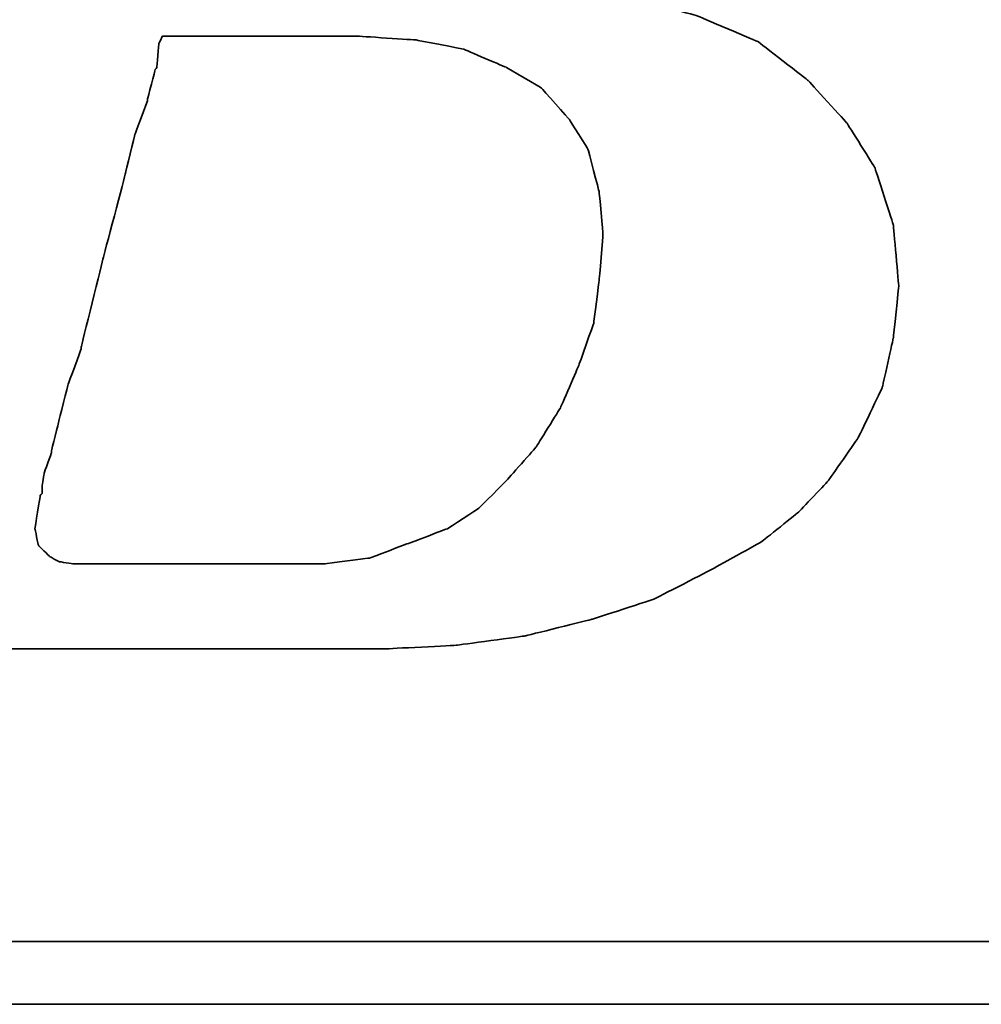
# Model space of a CAD drawing. Header units: millimetres. Extents: x -386 to 3135, y -1989 to 860.
# Tile 512 of 596: x 1669.67 to 1673.16, y -567.42 to -563.84. Entities that reach past the tile are written whole.
import ezdxf

# ---------------------------------------------------------------- set-up
doc = ezdxf.new("R2010")
doc.units = ezdxf.units.MM
doc.layers.add('DIM', color=4, linetype='CONTINUOUS')
doc.layers.add('layer 1', color=7, linetype='CONTINUOUS')

# ---------------------------------------------------------------- blocks, each defined once
blk = doc.blocks.new('TBI MOTION logo(完整正式版)')
at = {"layer": 'layer 1', "color": 22, "lineweight": 35}
for points, knots in [([(-64.65375, -6.86375), (-64.65375, -6.86375), (-64.84375, -7.29625), (-64.84375, -7.29625), (-64.84375, -7.29625), (-64.84375, -7.29625), (-64.86875, -7.34375), (-64.86875, -7.34375), (-64.86875, -7.34375), (-64.86875, -7.34375), (-64.86875, -7.36875), (-64.86875, -7.36875), (-64.86875, -7.36875), (-64.86875, -7.36875), (-65.15375, -7.65375), (-65.15375, -7.65375), (-65.15375, -7.65375), (-65.15375, -7.65375), (-65.17875, -7.65375), (-65.17875, -7.65375), (-65.17875, -7.65375), (-65.17875, -7.65375), (-65.20375, -7.67875), (-65.20375, -7.67875), (-65.20375, -7.67875), (-65.20375, -7.67875), (-65.58875, -7.87125), (-65.58875, -7.87125), (-65.58875, -7.87125), (-65.58875, -7.87125), (-65.63375, -7.87125), (-65.63375, -7.87125), (-65.63375, -7.87125), (-65.63375, -7.87125), (-65.65875, -7.89375), (-65.65875, -7.89375), (-65.65875, -7.89375), (-65.65875, -7.89375), (-66.09375, -7.94375), (-66.09375, -7.94375), (-66.09375, -7.94375), (-66.09375, -7.94375), (-66.11375, -7.94375), (-66.11375, -7.94375), (-66.11375, -7.94375), (-66.11375, -7.94375), (-66.16375, -7.94375), (-66.16375, -7.94375), (-66.16375, -7.94375), (-66.16375, -7.94375), (-66.30875, -7.94375), (-66.30875, -7.94375), (-66.30875, -7.94375), (-66.30875, -7.94375), (-66.69375, -7.94375), (-66.69375, -7.94375), (-66.69375, -7.94375), (-66.69375, -7.94375), (-67.07375, -7.94375), (-67.07375, -7.94375), (-67.07375, -7.94375), (-67.07375, -7.94375), (-67.12375, -7.94375), (-67.12375, -7.94375), (-67.12375, -7.94375), (-67.12375, -7.94375), (-67.12375, -7.96625), (-67.12375, -7.96625), (-67.12375, -7.96625), (-67.12375, -7.96625), (-67.14875, -7.99125), (-67.14875, -7.99125), (-67.14875, -7.99125), (-67.14875, -7.99125), (-67.24375, -8.34875), (-67.24375, -8.34875), (-67.24375, -8.34875), (-67.24375, -8.34875), (-67.31375, -8.68625), (-67.31375, -8.68625), (-67.31375, -8.68625), (-67.31375, -8.68625), (-67.26875, -8.68625), (-67.26875, -8.68625), (-67.26875, -8.68625), (-67.26875, -8.68625), (-67.07375, -8.68625), (-67.07375, -8.68625), (-67.07375, -8.68625), (-67.07375, -8.68625), (-66.54875, -8.68625), (-66.54875, -8.68625), (-66.54875, -8.68625), (-66.54875, -8.68625), (-65.82625, -8.68625), (-65.82625, -8.68625), (-65.82625, -8.68625), (-65.82625, -8.68625), (-65.01375, -8.68625), (-65.01375, -8.68625), (-65.01375, -8.68625), (-65.01375, -8.68625), (-64.05375, -8.68625), (-64.05375, -8.68625), (-64.05375, -8.68625), (-64.05375, -8.68625), (-62.08375, -8.68625), (-62.08375, -8.68625), (-62.08375, -8.68625), (-62.08375, -8.68625), (-60.06875, -8.68625), (-60.06875, -8.68625), (-60.06875, -8.68625), (-60.06875, -8.68625), (-59.10875, -8.68625), (-59.10875, -8.68625), (-59.10875, -8.68625), (-59.10875, -8.68625), (-58.29375, -8.68625), (-58.29375, -8.68625), (-58.29375, -8.68625), (-58.29375, -8.68625), (-57.57375, -8.68625), (-57.57375, -8.68625), (-57.57375, -8.68625), (-57.57375, -8.68625), (-57.04875, -8.68625), (-57.04875, -8.68625), (-57.04875, -8.68625), (-57.04875, -8.68625), (-56.85375, -8.68625), (-56.85375, -8.68625), (-56.85375, -8.68625), (-56.85375, -8.68625), (-56.70875, -8.68625), (-56.70875, -8.68625), (-56.70875, -8.68625), (-56.70875, -8.68625), (-56.61375, -8.68625), (-56.61375, -8.68625), (-56.61375, -8.68625), (-56.61375, -8.68625), (-56.56875, -8.68625), (-56.56875, -8.68625), (-56.56875, -8.68625), (-56.56875, -8.68625), (-55.65375, -8.63875), (-55.65375, -8.63875), (-55.65375, -8.63875), (-55.65375, -8.63875), (-54.76875, -8.51875), (-54.76875, -8.51875), (-54.76875, -8.51875), (-54.76875, -8.51875), (-53.90375, -8.30375), (-53.90375, -8.30375), (-53.90375, -8.30375), (-53.90375, -8.30375), (-53.08875, -8.03875), (-53.08875, -8.03875), (-53.08875, -8.03875), (-53.08875, -8.03875), (-52.34375, -7.65375), (-52.34375, -7.65375), (-52.34375, -7.65375), (-52.34375, -7.65375), (-51.69875, -7.29625), (-51.69875, -7.29625), (-51.69875, -7.29625), (-51.69875, -7.29625), (-51.21875, -6.91125), (-51.21875, -6.91125), (-51.21875, -6.91125), (-51.21875, -6.91125), (-50.83375, -6.50375), (-50.83375, -6.50375), (-50.83375, -6.50375), (-50.83375, -6.50375), (-50.44875, -5.94875), (-50.44875, -5.94875), (-50.44875, -5.94875), (-50.44875, -5.94875), (-50.13875, -5.30375), (-50.13875, -5.30375), (-50.13875, -5.30375), (-50.13875, -5.30375), (-49.99375, -4.65375), (-49.99375, -4.65375), (-49.99375, -4.65375), (-49.99375, -4.65375), (-49.92375, -3.98375), (-49.92375, -3.98375), (-49.92375, -3.98375), (-49.92375, -3.98375), (-49.99375, -3.19374), (-49.99375, -3.19374), (-49.99375, -3.19374), (-49.99375, -3.19374), (-50.23374, -2.44874), (-50.23374, -2.44874), (-50.23374, -2.44874), (-50.23374, -2.44874), (-50.59375, -1.87374), (-50.59375, -1.87374), (-50.59375, -1.87374), (-50.59375, -1.87374), (-51.09875, -1.31874), (-51.09875, -1.31874), (-51.09875, -1.31874), (-51.09875, -1.31874), (-51.74375, -0.81875), (-51.74375, -0.81875), (-51.74375, -0.81875), (-51.74375, -0.81875), (-52.53875, -0.48125), (-52.53875, -0.48125), (-52.53875, -0.48125), (-52.53875, -0.48125), (-53.47375, -0.21875), (-53.47375, -0.21875), (-53.47375, -0.21875), (-53.47375, -0.21875), (-54.52875, -0.04874), (-54.52875, -0.04874), (-54.52875, -0.04874), (-54.52875, -0.04874), (-55.65375, 0.12125), (-55.65375, 0.12125), (-55.65375, 0.12125), (-55.65375, 0.12125), (-54.50375, 0.28624), (-54.50375, 0.28624), (-54.50375, 0.28624), (-54.50375, 0.28624), (-53.83375, 0.38124), (-53.83375, 0.38124), (-53.83375, 0.38124), (-53.83375, 0.38124), (-53.18375, 0.50125), (-53.18375, 0.50125), (-53.18375, 0.50125), (-53.18375, 0.50125), (-52.55875, 0.66874), (-52.55875, 0.66874), (-52.55875, 0.66874), (-52.55875, 0.66874), (-52.03375, 0.86124), (-52.03375, 0.86124), (-52.03375, 0.86124), (-52.03375, 0.86124), (-51.50374, 1.03124), (-51.50374, 1.03124), (-51.50374, 1.03124), (-51.50374, 1.03124), (-51.09875, 1.27125), (-51.09875, 1.27125), (-51.09875, 1.27125), (-51.09875, 1.27125), (-50.71375, 1.48624), (-50.71375, 1.48624), (-50.71375, 1.48624), (-50.71375, 1.48624), (-50.37625, 1.77625), (-50.37625, 1.77625), (-50.37625, 1.77625), (-50.37625, 1.77625), (-49.82375, 2.37625), (-49.82375, 2.37625), (-49.82375, 2.37625), (-49.82375, 2.37625), (-49.41875, 2.99625), (-49.41875, 2.99625), (-49.41875, 2.99625), (-49.41875, 2.99625), (-49.22375, 3.76625), (-49.22375, 3.76625), (-49.22375, 3.76625), (-49.22375, 3.76625), (-49.15375, 4.50874), (-49.15375, 4.50874), (-49.15375, 4.50874), (-49.15375, 4.50874), (-49.20375, 5.25125), (-49.20375, 5.25125), (-49.20375, 5.25125), (-49.20375, 5.25125), (-49.41875, 5.92625), (-49.41875, 5.92625), (-49.41875, 5.92625), (-49.41875, 5.92625), (-49.77875, 6.47625), (-49.77875, 6.47625), (-49.77875, 6.47625), (-49.77875, 6.47625), (-50.33125, 7.02624), (-50.33125, 7.02624), (-50.33125, 7.02624), (-50.33125, 7.02624), (-51.00125, 7.43625), (-51.00125, 7.43625), (-51.00125, 7.43625), (-51.00125, 7.43625), (-51.79375, 7.72625), (-51.79375, 7.72625), (-51.79375, 7.72625), (-51.79375, 7.72625), (-52.72875, 7.89124), (-52.72875, 7.89124), (-52.72875, 7.89124), (-52.72875, 7.89124), (-53.83375, 7.98625), (-53.83375, 7.98625), (-53.83375, 7.98625), (-53.83375, 7.98625), (-53.92875, 7.98625), (-53.92875, 7.98625), (-53.92875, 7.98625), (-53.92875, 7.98625), (-54.26375, 7.98625), (-54.26375, 7.98625), (-54.26375, 7.98625), (-54.26375, 7.98625), (-54.74375, 7.98625), (-54.74375, 7.98625), (-54.74375, 7.98625), (-54.74375, 7.98625), (-55.36875, 7.98625), (-55.36875, 7.98625), (-55.36875, 7.98625), (-55.36875, 7.98625), (-56.13375, 7.98625), (-56.13375, 7.98625), (-56.13375, 7.98625), (-56.13375, 7.98625), (-56.94875, 7.98625), (-56.94875, 7.98625), (-56.94875, 7.98625), (-56.94875, 7.98625), (-58.77625, 7.98625), (-58.77625, 7.98625), (-58.77625, 7.98625), (-58.77625, 7.98625), (-60.59875, 7.98625), (-60.59875, 7.98625), (-60.59875, 7.98625), (-60.59875, 7.98625), (-61.41375, 7.98625), (-61.41375, 7.98625), (-61.41375, 7.98625), (-61.41375, 7.98625), (-62.17875, 7.98625), (-62.17875, 7.98625), (-62.17875, 7.98625), (-62.17875, 7.98625), (-62.80375, 7.98625), (-62.80375, 7.98625), (-62.80375, 7.98625), (-62.80375, 7.98625), (-63.30625, 7.98625), (-63.30625, 7.98625), (-63.30625, 7.98625), (-63.30625, 7.98625), (-63.57375, 7.98625), (-63.57375, 7.98625), (-63.57375, 7.98625), (-63.57375, 7.98625), (-63.57375, 7.96375), (-63.57375, 7.96375), (-63.57375, 7.96375), (-63.57375, 7.96375), (-63.59875, 7.94125), (-63.59875, 7.94125), (-63.59875, 7.94125), (-63.59875, 7.94125), (-63.69375, 7.55625), (-63.69375, 7.55625), (-63.69375, 7.55625), (-63.69375, 7.55625), (-63.76375, 7.24624), (-63.76375, 7.24624), (-63.76375, 7.24624), (-63.76375, 7.24624), (-63.23875, 7.24624), (-63.23875, 7.24624), (-63.23875, 7.24624), (-63.23875, 7.24624), (-62.75875, 7.24624), (-62.75875, 7.24624), (-62.75875, 7.24624), (-62.75875, 7.24624), (-62.61125, 7.24624), (-62.61125, 7.24624), (-62.61125, 7.24624), (-62.61125, 7.24624), (-62.56625, 7.24624), (-62.56625, 7.24624), (-62.56625, 7.24624), (-62.56625, 7.24624), (-62.22875, 7.24624), (-62.22875, 7.24624), (-62.22875, 7.24624), (-62.22875, 7.24624), (-62.20375, 7.24624), (-62.20375, 7.24624), (-62.20375, 7.24624), (-62.20375, 7.24624), (-62.17875, 7.21875), (-62.17875, 7.21875), (-62.17875, 7.21875), (-62.17875, 7.21875), (-61.96375, 7.17125), (-61.96375, 7.17125), (-61.96375, 7.17125), (-61.96375, 7.17125), (-61.72375, 7.12624), (-61.72375, 7.12624), (-61.72375, 7.12624), (-61.72375, 7.12624), (-61.70375, 7.12624), (-61.70375, 7.12624), (-61.70375, 7.12624), (-61.70375, 7.12624), (-61.55875, 7.07624), (-61.55875, 7.07624), (-61.55875, 7.07624), (-61.55875, 7.07624), (-61.50875, 7.07624), (-61.50875, 7.07624), (-61.50875, 7.07624), (-61.50875, 7.07624), (-61.48375, 7.02624), (-61.48375, 7.02624), (-61.48375, 7.02624), (-61.48375, 7.02624), (-61.31875, 6.83375), (-61.31875, 6.83375), (-61.31875, 6.83375), (-61.31875, 6.83375), (-61.29375, 6.81125), (-61.29375, 6.81125), (-61.29375, 6.81125), (-61.29375, 6.81125), (-61.29375, 6.78625), (-61.29375, 6.78625), (-61.29375, 6.78625), (-61.29375, 6.78625), (-61.19875, 6.50124), (-61.19875, 6.50124), (-61.19875, 6.50124), (-61.19875, 6.50124), (-61.17375, 6.45124), (-61.17375, 6.45124), (-61.17375, 6.45124), (-61.17375, 6.45124), (-61.19875, 6.40625), (-61.19875, 6.40625), (-61.19875, 6.40625), (-61.19875, 6.40625), (-61.26875, 5.99624), (-61.26875, 5.99624), (-61.26875, 5.99624), (-61.26875, 5.99624), (-61.26875, 5.85125), (-61.26875, 5.85125), (-61.26875, 5.85125), (-61.26875, 5.85125), (-61.26875, 5.82625), (-61.26875, 5.82625), (-61.26875, 5.82625), (-61.26875, 5.82625), (-61.29375, 5.80625), (-61.29375, 5.80625), (-61.29375, 5.80625), (-61.29375, 5.80625), (-61.34125, 5.66125), (-61.34125, 5.66125), (-61.34125, 5.66125), (-61.34125, 5.66125), (-61.41375, 5.44625), (-61.41375, 5.44625), (-61.41375, 5.44625), (-61.41375, 5.44625), (-61.48375, 5.15625), (-61.48375, 5.15625), (-61.48375, 5.15625), (-61.48375, 5.15625), (-61.58375, 4.82124), (-61.58375, 4.82124), (-61.58375, 4.82124), (-61.58375, 4.82124), (-61.79875, 4.00375), (-61.79875, 4.00375), (-61.79875, 4.00375), (-61.79875, 4.00375), (-62.05875, 2.99625), (-62.05875, 2.99625), (-62.05875, 2.99625), (-62.05875, 2.99625), (-62.34875, 1.91625), (-62.34875, 1.91625), (-62.34875, 1.91625), (-62.34875, 1.91625), (-62.97375, -0.41124), (-62.97375, -0.41124), (-62.97375, -0.41124), (-62.97375, -0.41124), (-63.59875, -2.75875), (-63.59875, -2.75875), (-63.59875, -2.75875), (-63.59875, -2.75875), (-63.88375, -3.86374), (-63.88375, -3.86374), (-63.88375, -3.86374), (-63.88375, -3.86374), (-64.14875, -4.82374), (-64.14875, -4.82374), (-64.14875, -4.82374), (-64.14875, -4.82374), (-64.36375, -5.64125), (-64.36375, -5.64125), (-64.36375, -5.64125), (-64.36375, -5.64125), (-64.43625, -5.97625), (-64.43625, -5.97625), (-64.43625, -5.97625), (-64.43625, -5.97625), (-64.50875, -6.28625), (-64.50875, -6.28625), (-64.50875, -6.28625), (-64.50875, -6.28625), (-64.50875, -6.30875), (-64.50875, -6.30875), (-64.50875, -6.30875), (-64.50875, -6.30875), (-64.57875, -6.50375), (-64.57875, -6.50375), (-64.57875, -6.50375), (-64.57875, -6.50375), (-64.62875, -6.69625), (-64.62875, -6.69625), (-64.62875, -6.69625), (-64.62875, -6.69625), (-64.62875, -6.76875), (-64.62875, -6.76875), (-64.62875, -6.76875), (-64.62875, -6.76875), (-64.62875, -6.81375), (-64.62875, -6.81375), (-64.62875, -6.81375), (-64.62875, -6.81375), (-64.62875, -6.83875), (-64.62875, -6.83875), (-64.62875, -6.83875), (-64.62875, -6.83875), (-64.65375, -6.86375), (-64.65375, -6.86375)], [0, 0, 0, 0, 0.00719424, 0.00719424, 0.00719424, 0.00719425, 0.01438849, 0.01438849, 0.01438849, 0.0143885, 0.02158273, 0.02158273, 0.02158273, 0.02158274, 0.02877698, 0.02877698, 0.02877698, 0.02877699, 0.03597122, 0.03597122, 0.03597122, 0.03597123, 0.04316547, 0.04316547, 0.04316547, 0.04316548, 0.05035971, 0.05035971, 0.05035971, 0.05035972, 0.05755396, 0.05755396, 0.05755396, 0.05755397, 0.0647482, 0.0647482, 0.0647482, 0.06474821, 0.07194245, 0.07194245, 0.07194245, 0.07194246, 0.07913669, 0.07913669, 0.07913669, 0.0791367, 0.08633094, 0.08633094, 0.08633094, 0.08633095, 0.09352518, 0.09352518, 0.09352518, 0.09352519, 0.10071942, 0.10071942, 0.10071942, 0.10071943, 0.10791367, 0.10791367, 0.10791367, 0.10791368, 0.11510791, 0.11510791, 0.11510791, 0.11510792, 0.12230216, 0.12230216, 0.12230216, 0.12230217, 0.1294964, 0.1294964, 0.1294964, 0.12949641, 0.13669065, 0.13669065, 0.13669065, 0.13669066, 0.14388489, 0.14388489, 0.14388489, 0.1438849, 0.15107914, 0.15107914, 0.15107914, 0.15107915, 0.15827338, 0.15827338, 0.15827338, 0.15827339, 0.16546763, 0.16546763, 0.16546763, 0.16546764, 0.17266187, 0.17266187, 0.17266187, 0.17266188, 0.17985612, 0.17985612, 0.17985612, 0.17985613, 0.18705036, 0.18705036, 0.18705036, 0.18705037, 0.1942446, 0.1942446, 0.1942446, 0.19424461, 0.20143885, 0.20143885, 0.20143885, 0.20143886, 0.20863309, 0.20863309, 0.20863309, 0.2086331, 0.21582734, 0.21582734, 0.21582734, 0.21582735, 0.22302158, 0.22302158, 0.22302158, 0.22302159, 0.23021583, 0.23021583, 0.23021583, 0.23021584, 0.23741007, 0.23741007, 0.23741007, 0.23741008, 0.24460432, 0.24460432, 0.24460432, 0.24460433, 0.25179856, 0.25179856, 0.25179856, 0.25179857, 0.25899281, 0.25899281, 0.25899281, 0.25899282, 0.26618705, 0.26618705, 0.26618705, 0.26618706, 0.27338129, 0.27338129, 0.27338129, 0.2733813, 0.28057554, 0.28057554, 0.28057554, 0.28057555, 0.28776978, 0.28776978, 0.28776978, 0.28776979, 0.29496403, 0.29496403, 0.29496403, 0.29496404, 0.30215827, 0.30215827, 0.30215827, 0.30215828, 0.30935252, 0.30935252, 0.30935252, 0.30935253, 0.31654676, 0.31654676, 0.31654676, 0.31654677, 0.32374101, 0.32374101, 0.32374101, 0.32374102, 0.33093525, 0.33093525, 0.33093525, 0.33093526, 0.3381295, 0.3381295, 0.3381295, 0.33812951, 0.34532374, 0.34532374, 0.34532374, 0.34532375, 0.35251799, 0.35251799, 0.35251799, 0.352518, 0.35971223, 0.35971223, 0.35971223, 0.35971224, 0.36690647, 0.36690647, 0.36690647, 0.36690648, 0.37410072, 0.37410072, 0.37410072, 0.37410073, 0.38129496, 0.38129496, 0.38129496, 0.38129497, 0.38848921, 0.38848921, 0.38848921, 0.38848922, 0.39568345, 0.39568345, 0.39568345, 0.39568346, 0.4028777, 0.4028777, 0.4028777, 0.40287771, 0.41007194, 0.41007194, 0.41007194, 0.41007195, 0.41726619, 0.41726619, 0.41726619, 0.4172662, 0.42446043, 0.42446043, 0.42446043, 0.42446044, 0.43165468, 0.43165468, 0.43165468, 0.43165469, 0.43884892, 0.43884892, 0.43884892, 0.43884893, 0.44604317, 0.44604317, 0.44604317, 0.44604318, 0.45323741, 0.45323741, 0.45323741, 0.45323742, 0.46043165, 0.46043165, 0.46043165, 0.46043166, 0.4676259, 0.4676259, 0.4676259, 0.46762591, 0.47482014, 0.47482014, 0.47482014, 0.47482015, 0.48201439, 0.48201439, 0.48201439, 0.4820144, 0.48920863, 0.48920863, 0.48920863, 0.48920864, 0.49640288, 0.49640288, 0.49640288, 0.49640289, 0.50359712, 0.50359712, 0.50359712, 0.50359713, 0.51079137, 0.51079137, 0.51079137, 0.51079138, 0.51798561, 0.51798561, 0.51798561, 0.51798562, 0.52517986, 0.52517986, 0.52517986, 0.52517987, 0.5323741, 0.5323741, 0.5323741, 0.53237411, 0.53956835, 0.53956835, 0.53956835, 0.53956836, 0.54676259, 0.54676259, 0.54676259, 0.5467626, 0.55395683, 0.55395683, 0.55395683, 0.55395684, 0.56115108, 0.56115108, 0.56115108, 0.56115109, 0.56834532, 0.56834532, 0.56834532, 0.56834533, 0.57553957, 0.57553957, 0.57553957, 0.57553958, 0.58273381, 0.58273381, 0.58273381, 0.58273382, 0.58992806, 0.58992806, 0.58992806, 0.58992807, 0.5971223, 0.5971223, 0.5971223, 0.59712231, 0.60431655, 0.60431655, 0.60431655, 0.60431656, 0.61151079, 0.61151079, 0.61151079, 0.6115108, 0.61870504, 0.61870504, 0.61870504, 0.61870505, 0.62589928, 0.62589928, 0.62589928, 0.62589929, 0.63309353, 0.63309353, 0.63309353, 0.63309354, 0.64028777, 0.64028777, 0.64028777, 0.64028778, 0.64748201, 0.64748201, 0.64748201, 0.64748202, 0.65467626, 0.65467626, 0.65467626, 0.65467627, 0.6618705, 0.6618705, 0.6618705, 0.66187051, 0.66906475, 0.66906475, 0.66906475, 0.66906476, 0.67625899, 0.67625899, 0.67625899, 0.676259, 0.68345324, 0.68345324, 0.68345324, 0.68345325, 0.69064748, 0.69064748, 0.69064748, 0.69064749, 0.69784173, 0.69784173, 0.69784173, 0.69784174, 0.70503597, 0.70503597, 0.70503597, 0.70503598, 0.71223022, 0.71223022, 0.71223022, 0.71223023, 0.71942446, 0.71942446, 0.71942446, 0.71942447, 0.72661871, 0.72661871, 0.72661871, 0.72661872, 0.73381295, 0.73381295, 0.73381295, 0.73381296, 0.74100719, 0.74100719, 0.74100719, 0.7410072, 0.74820144, 0.74820144, 0.74820144, 0.74820145, 0.75539568, 0.75539568, 0.75539568, 0.75539569, 0.76258993, 0.76258993, 0.76258993, 0.76258994, 0.76978417, 0.76978417, 0.76978417, 0.76978418, 0.77697842, 0.77697842, 0.77697842, 0.77697843, 0.78417266, 0.78417266, 0.78417266, 0.78417267, 0.79136691, 0.79136691, 0.79136691, 0.79136692, 0.79856115, 0.79856115, 0.79856115, 0.79856116, 0.8057554, 0.8057554, 0.8057554, 0.80575541, 0.81294964, 0.81294964, 0.81294964, 0.81294965, 0.82014388, 0.82014388, 0.82014388, 0.82014389, 0.82733813, 0.82733813, 0.82733813, 0.82733814, 0.83453237, 0.83453237, 0.83453237, 0.83453238, 0.84172662, 0.84172662, 0.84172662, 0.84172663, 0.84892086, 0.84892086, 0.84892086, 0.84892087, 0.85611511, 0.85611511, 0.85611511, 0.85611512, 0.86330935, 0.86330935, 0.86330935, 0.86330936, 0.8705036, 0.8705036, 0.8705036, 0.87050361, 0.87769784, 0.87769784, 0.87769784, 0.87769785, 0.88489209, 0.88489209, 0.88489209, 0.8848921, 0.89208633, 0.89208633, 0.89208633, 0.89208634, 0.89928058, 0.89928058, 0.89928058, 0.89928059, 0.90647482, 0.90647482, 0.90647482, 0.90647483, 0.91366906, 0.91366906, 0.91366906, 0.91366907, 0.92086331, 0.92086331, 0.92086331, 0.92086332, 0.92805755, 0.92805755, 0.92805755, 0.92805756, 0.9352518, 0.9352518, 0.9352518, 0.93525181, 0.94244604, 0.94244604, 0.94244604, 0.94244605, 0.94964029, 0.94964029, 0.94964029, 0.9496403, 0.95683453, 0.95683453, 0.95683453, 0.95683454, 0.96402878, 0.96402878, 0.96402878, 0.96402879, 0.97122302, 0.97122302, 0.97122302, 0.97122303, 0.97841727, 0.97841727, 0.97841727, 0.97841728, 0.98561151, 0.98561151, 0.98561151, 0.98561152, 0.99280576, 0.99280576, 0.99280576, 0.99280577, 1, 1, 1, 1]), ([(-61.03125, -6.57375), (-61.03125, -6.57375), (-61.03125, -6.67125), (-61.03125, -6.67125), (-61.03125, -6.67125), (-61.03125, -6.67125), (-61.05375, -6.69625), (-61.05375, -6.69625), (-61.05375, -6.69625), (-61.05375, -6.69625), (-61.12375, -7.12875), (-61.12375, -7.12875), (-61.12375, -7.12875), (-61.12375, -7.12875), (-61.07875, -7.34375), (-61.07875, -7.34375), (-61.07875, -7.34375), (-61.07875, -7.34375), (-60.93375, -7.48875), (-60.93375, -7.48875), (-60.93375, -7.48875), (-60.93375, -7.48875), (-60.81375, -7.55625), (-60.81375, -7.55625), (-60.81375, -7.55625), (-60.81375, -7.55625), (-60.62375, -7.58375), (-60.62375, -7.58375), (-60.62375, -7.58375), (-60.62375, -7.58375), (-60.30875, -7.58375), (-60.30875, -7.58375), (-60.30875, -7.58375), (-60.30875, -7.58375), (-59.97375, -7.58375), (-59.97375, -7.58375), (-59.97375, -7.58375), (-59.97375, -7.58375), (-59.87875, -7.58375), (-59.87875, -7.58375), (-59.87875, -7.58375), (-59.87875, -7.58375), (-59.63625, -7.58375), (-59.63625, -7.58375), (-59.63625, -7.58375), (-59.63625, -7.58375), (-58.96875, -7.58375), (-58.96875, -7.58375), (-58.96875, -7.58375), (-58.96875, -7.58375), (-58.29375, -7.58375), (-58.29375, -7.58375), (-58.29375, -7.58375), (-58.29375, -7.58375), (-58.05375, -7.58375), (-58.05375, -7.58375), (-58.05375, -7.58375), (-58.05375, -7.58375), (-57.98375, -7.58375), (-57.98375, -7.58375), (-57.98375, -7.58375), (-57.98375, -7.58375), (-57.35875, -7.58375), (-57.35875, -7.58375), (-57.35875, -7.58375), (-57.35875, -7.58375), (-56.78375, -7.50875), (-56.78375, -7.50875), (-56.78375, -7.50875), (-56.78375, -7.50875), (-56.27875, -7.31875), (-56.27875, -7.31875), (-56.27875, -7.31875), (-56.27875, -7.31875), (-55.77375, -7.12875), (-55.77375, -7.12875), (-55.77375, -7.12875), (-55.77375, -7.12875), (-55.36875, -6.86375), (-55.36875, -6.86375), (-55.36875, -6.86375), (-55.36875, -6.86375), (-55.00875, -6.50375), (-55.00875, -6.50375), (-55.00875, -6.50375), (-55.00875, -6.50375), (-54.62375, -6.06875), (-54.62375, -6.06875), (-54.62375, -6.06875), (-54.62375, -6.06875), (-54.31375, -5.56875), (-54.31375, -5.56875), (-54.31375, -5.56875), (-54.31375, -5.56875), (-54.07375, -5.01625), (-54.07375, -5.01625), (-54.07375, -5.01625), (-54.07375, -5.01625), (-53.87875, -4.46374), (-53.87875, -4.46374), (-53.87875, -4.46374), (-53.87875, -4.46374), (-53.80875, -3.91375), (-53.80875, -3.91375), (-53.80875, -3.91375), (-53.80875, -3.91375), (-53.75875, -3.31375), (-53.75875, -3.31375), (-53.75875, -3.31375), (-53.75875, -3.31375), (-53.80875, -2.75875), (-53.80875, -2.75875), (-53.80875, -2.75875), (-53.80875, -2.75875), (-53.95375, -2.20875), (-53.95375, -2.20875), (-53.95375, -2.20875), (-53.95375, -2.20875), (-54.19375, -1.82625), (-54.19375, -1.82625), (-54.19375, -1.82625), (-54.19375, -1.82625), (-54.55375, -1.41875), (-54.55375, -1.41875), (-54.55375, -1.41875), (-54.55375, -1.41875), (-55.00875, -1.15125), (-55.00875, -1.15125), (-55.00875, -1.15125), (-55.00875, -1.15125), (-55.56125, -0.91375), (-55.56125, -0.91375), (-55.56125, -0.91375), (-55.56125, -0.91375), (-56.18125, -0.79375), (-56.18125, -0.79375), (-56.18125, -0.79375), (-56.18125, -0.79375), (-56.94875, -0.74374), (-56.94875, -0.74374), (-56.94875, -0.74374), (-56.94875, -0.74374), (-56.99875, -0.74374), (-56.99875, -0.74374), (-56.99875, -0.74374), (-56.99875, -0.74374), (-57.09375, -0.74374), (-57.09375, -0.74374), (-57.09375, -0.74374), (-57.09375, -0.74374), (-57.38375, -0.74374), (-57.38375, -0.74374), (-57.38375, -0.74374), (-57.38375, -0.74374), (-57.76875, -0.74374), (-57.76875, -0.74374), (-57.76875, -0.74374), (-57.76875, -0.74374), (-58.24625, -0.74374), (-58.24625, -0.74374), (-58.24625, -0.74374), (-58.24625, -0.74374), (-58.72875, -0.74374), (-58.72875, -0.74374), (-58.72875, -0.74374), (-58.72875, -0.74374), (-59.20875, -0.74374), (-59.20875, -0.74374), (-59.20875, -0.74374), (-59.20875, -0.74374), (-59.46875, -0.74374), (-59.46875, -0.74374), (-59.46875, -0.74374), (-59.46875, -0.74374), (-59.51625, -0.83875), (-59.51625, -0.83875), (-59.51625, -0.83875), (-59.51625, -0.83875), (-59.54375, -1.15125), (-59.54375, -1.15125), (-59.54375, -1.15125), (-59.54375, -1.15125), (-59.56375, -1.17874), (-59.56375, -1.17874), (-59.56375, -1.17874), (-59.56375, -1.17874), (-59.66375, -1.55875), (-59.66375, -1.55875), (-59.66375, -1.55875), (-59.66375, -1.55875), (-59.66375, -1.58375), (-59.66375, -1.58375), (-59.66375, -1.58375), (-59.66375, -1.58375), (-59.82875, -2.01874), (-59.82875, -2.01874), (-59.82875, -2.01874), (-59.82875, -2.01874), (-59.94875, -2.52125), (-59.94875, -2.52125), (-59.94875, -2.52125), (-59.94875, -2.52125), (-60.23875, -3.62375), (-60.23875, -3.62375), (-60.23875, -3.62375), (-60.23875, -3.62375), (-60.52375, -4.77624), (-60.52375, -4.77624), (-60.52375, -4.77624), (-60.52375, -4.77624), (-60.52375, -4.79874), (-60.52375, -4.79874), (-60.52375, -4.79874), (-60.52375, -4.79874), (-60.69125, -5.25375), (-60.69125, -5.25375), (-60.69125, -5.25375), (-60.69125, -5.25375), (-60.81375, -5.73625), (-60.81375, -5.73625), (-60.81375, -5.73625), (-60.81375, -5.73625), (-60.90875, -6.11875), (-60.90875, -6.11875), (-60.90875, -6.11875), (-60.90875, -6.11875), (-60.90875, -6.14375), (-60.90875, -6.14375), (-60.90875, -6.14375), (-60.90875, -6.14375), (-61.00375, -6.40875), (-61.00375, -6.40875), (-61.00375, -6.40875), (-61.00375, -6.40875), (-61.03125, -6.57375), (-61.03125, -6.57375)], [0, 0, 0, 0, 0.01694915, 0.01694915, 0.01694915, 0.01694916, 0.03389831, 0.03389831, 0.03389831, 0.03389832, 0.05084746, 0.05084746, 0.05084746, 0.05084747, 0.06779661, 0.06779661, 0.06779661, 0.06779662, 0.08474576, 0.08474576, 0.08474576, 0.08474577, 0.10169492, 0.10169492, 0.10169492, 0.10169493, 0.11864407, 0.11864407, 0.11864407, 0.11864408, 0.13559322, 0.13559322, 0.13559322, 0.13559323, 0.15254237, 0.15254237, 0.15254237, 0.15254238, 0.16949153, 0.16949153, 0.16949153, 0.16949154, 0.18644068, 0.18644068, 0.18644068, 0.18644069, 0.20338983, 0.20338983, 0.20338983, 0.20338984, 0.22033898, 0.22033898, 0.22033898, 0.22033899, 0.23728814, 0.23728814, 0.23728814, 0.23728815, 0.25423729, 0.25423729, 0.25423729, 0.2542373, 0.27118644, 0.27118644, 0.27118644, 0.27118645, 0.28813559, 0.28813559, 0.28813559, 0.2881356, 0.30508475, 0.30508475, 0.30508475, 0.30508476, 0.3220339, 0.3220339, 0.3220339, 0.32203391, 0.33898305, 0.33898305, 0.33898305, 0.33898306, 0.3559322, 0.3559322, 0.3559322, 0.35593221, 0.37288136, 0.37288136, 0.37288136, 0.37288137, 0.38983051, 0.38983051, 0.38983051, 0.38983052, 0.40677966, 0.40677966, 0.40677966, 0.40677967, 0.42372881, 0.42372881, 0.42372881, 0.42372882, 0.44067797, 0.44067797, 0.44067797, 0.44067798, 0.45762712, 0.45762712, 0.45762712, 0.45762713, 0.47457627, 0.47457627, 0.47457627, 0.47457628, 0.49152542, 0.49152542, 0.49152542, 0.49152543, 0.50847458, 0.50847458, 0.50847458, 0.50847459, 0.52542373, 0.52542373, 0.52542373, 0.52542374, 0.54237288, 0.54237288, 0.54237288, 0.54237289, 0.55932203, 0.55932203, 0.55932203, 0.55932204, 0.57627119, 0.57627119, 0.57627119, 0.5762712, 0.59322034, 0.59322034, 0.59322034, 0.59322035, 0.61016949, 0.61016949, 0.61016949, 0.6101695, 0.62711864, 0.62711864, 0.62711864, 0.62711865, 0.6440678, 0.6440678, 0.6440678, 0.64406781, 0.66101695, 0.66101695, 0.66101695, 0.66101696, 0.6779661, 0.6779661, 0.6779661, 0.67796611, 0.69491525, 0.69491525, 0.69491525, 0.69491526, 0.71186441, 0.71186441, 0.71186441, 0.71186442, 0.72881356, 0.72881356, 0.72881356, 0.72881357, 0.74576271, 0.74576271, 0.74576271, 0.74576272, 0.76271186, 0.76271186, 0.76271186, 0.76271187, 0.77966102, 0.77966102, 0.77966102, 0.77966103, 0.79661017, 0.79661017, 0.79661017, 0.79661018, 0.81355932, 0.81355932, 0.81355932, 0.81355933, 0.83050847, 0.83050847, 0.83050847, 0.83050848, 0.84745763, 0.84745763, 0.84745763, 0.84745764, 0.86440678, 0.86440678, 0.86440678, 0.86440679, 0.88135593, 0.88135593, 0.88135593, 0.88135594, 0.89830508, 0.89830508, 0.89830508, 0.89830509, 0.91525424, 0.91525424, 0.91525424, 0.91525425, 0.93220339, 0.93220339, 0.93220339, 0.9322034, 0.94915254, 0.94915254, 0.94915254, 0.94915255, 0.96610169, 0.96610169, 0.96610169, 0.9661017, 0.98305085, 0.98305085, 0.98305085, 0.98305086, 1, 1, 1, 1]), ([(75.90875, -9.47875), (75.90875, -9.47875), (75.90875, -12.28625), (75.90875, -12.28625), (75.90875, -12.28625), (75.90875, -12.28625), (75.90875, -12.47875), (75.90875, -12.47875), (75.90875, -12.47875), (75.90875, -12.47875), (75.71625, -12.47875), (75.71625, -12.47875), (75.71625, -12.47875), (75.71625, -12.47875), (-88.32875, -12.47875), (-88.32875, -12.47875), (-88.32875, -12.47875), (-88.32875, -12.47875), (-88.32875, -13.29375), (-88.32875, -13.29375), (-88.32875, -13.29375), (-88.32875, -13.29375), (82.89125, -13.29375), (82.89125, -13.29375), (82.89125, -13.29375), (82.89125, -13.29375), (75.90875, -9.47875), (75.90875, -9.47875)], [0, 0, 0, 0, 0.14285714, 0.14285714, 0.14285714, 0.14285715, 0.28571429, 0.28571429, 0.28571429, 0.2857143, 0.42857143, 0.42857143, 0.42857143, 0.42857144, 0.57142857, 0.57142857, 0.57142857, 0.57142858, 0.71428571, 0.71428571, 0.71428571, 0.71428572, 0.85714286, 0.85714286, 0.85714286, 0.85714287, 1, 1, 1, 1])]:
    blk.add_open_spline(points, degree=3, knots=knots, dxfattribs=at)

msp = doc.modelspace()

# ---------------------------------------------------------------- block references
at = {"layer": 'DIM', "color": 7, "xscale": 0.2802190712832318, "yscale": 0.2802190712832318, "zscale": 0.2802190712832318}
msp.add_blockref('TBI MOTION logo(完整正式版)', (1686.8539, -563.6928), dxfattribs=at)

doc.saveas('drawing.dxf')
